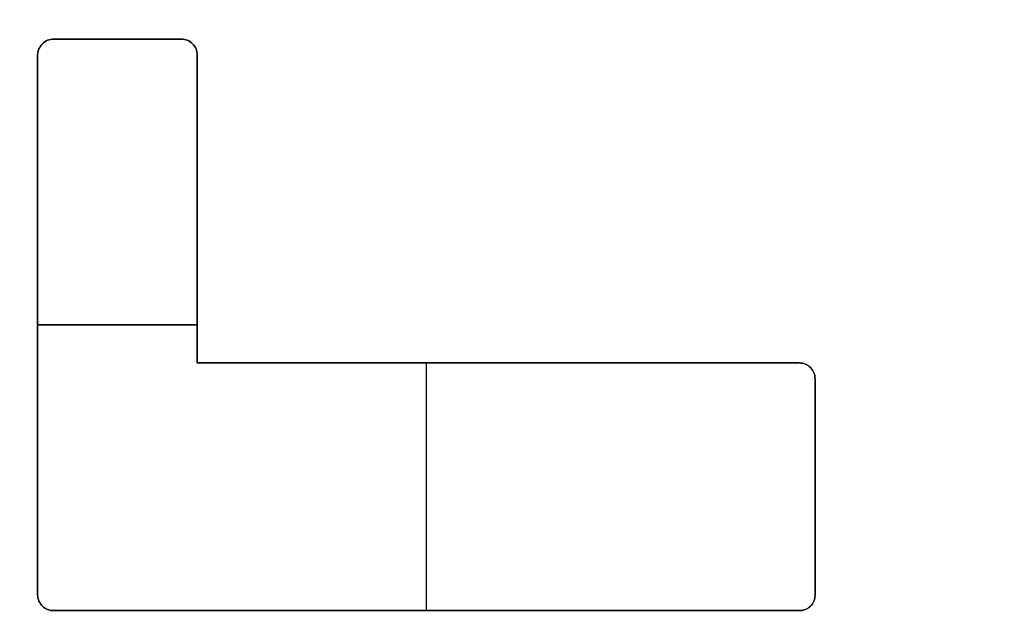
# Model space of a CAD drawing. Header units: millimetres. Extents: x -661 to 720, y -255 to 255.
# Tile 573 of 656: x -482.97 to -479.73, y -32.21 to -30.23. Entities that reach past the tile are written whole.
import ezdxf

# ---------------------------------------------------------------- set-up
doc = ezdxf.new("R2010")
doc.units = ezdxf.units.MM
doc.layers.add('Floreana 120', color=18, linetype='Continuous', true_color=0x000000)

msp = doc.modelspace()

# ---------------------------------------------------------------- linework, layer by layer
at = {"layer": 'Floreana 120', "color": 253, "true_color": 0x97aaae}
for p, q in [((-482.8624, -30.2976, -0.15), (-482.4423, -30.2976, -0.15)), ((-482.8624, -30.2976, -0.15), (-482.4423, -30.2976, -0.15)), ((-482.6524, -30.2976, -0.2), (-482.6524, -30.2976, -0.1)), ((-482.6524, -30.2976, -0.2), (-482.6524, -30.2976, -0.1)), ((-482.9146, -30.3488, -0.15), (-482.9146, -32.1261, -0.15)), ((-482.9146, -30.3488, -0.15), (-482.9146, -32.1261, -0.15)), ((-482.3894, -31.3627, -0.15), (-482.3894, -30.3488, -0.15)), ((-482.3894, -31.3627, -0.15), (-482.3894, -30.3488, -0.15)), ((-482.3894, -30.8557, -0.2), (-482.3894, -30.8557, -0.1)), ((-482.3894, -30.8557, -0.2), (-482.3894, -30.8557, -0.1)), ((-482.3894, -31.2374, -0.2), (-482.9146, -31.2374, -0.2)), ((-482.9146, -31.2374, -0.2), (-482.9146, -31.2374, -0.1)), ((-482.9146, -31.2374, -0.1), (-482.3894, -31.2374, -0.1)), ((-482.9146, -31.2374, -0.1), (-482.3894, -31.2374, -0.1)), ((-482.9146, -31.2374, -0.2), (-482.9146, -31.2374, -0.1)), ((-482.3894, -31.2374, -0.2), (-482.9146, -31.2374, -0.2)), ((-482.3894, -31.3627, -0.15), (-480.409, -31.3627, -0.15)), ((-482.3894, -31.3627, -0.15), (-480.409, -31.3627, -0.15)), ((-481.6359, -32.1773, -0.2), (-481.6359, -31.3627, -0.2)), ((-481.6359, -32.1773, -0.1), (-481.6359, -31.3627, -0.1)), ((-481.6359, -32.1773, -0.1), (-481.6359, -31.3627, -0.1)), ((-481.6359, -32.1773, -0.2), (-481.6359, -31.3627, -0.2)), ((-481.3992, -31.3627, -0.2), (-481.3992, -31.3627, -0.1)), ((-481.3992, -31.3627, -0.2), (-481.3992, -31.3627, -0.1)), ((-480.3572, -32.1261, -0.15), (-480.3572, -31.415, -0.15)), ((-480.3572, -32.1261, -0.15), (-480.3572, -31.415, -0.15)), ((-480.3572, -31.7706, -0.2), (-480.3572, -31.7706, -0.1)), ((-480.3572, -31.7706, -0.2), (-480.3572, -31.7706, -0.1)), ((-482.8624, -32.1773, -0.15), (-480.409, -32.1773, -0.15)), ((-482.8624, -32.1773, -0.15), (-480.409, -32.1773, -0.15)), ((-481.6357, -32.1773, -0.1), (-481.6357, -32.1773, -0.2)), ((-481.6357, -32.1773, -0.1), (-481.6357, -32.1773, -0.2))]:
    msp.add_line(p, q, dxfattribs=at)
at = {"layer": 'Floreana 120', "color": 250, "true_color": 0x282421}
for points, knots in [([(-652.0296, -251, 10), (-475.5296, -251, 10), (-299.0296, -251, 10), (-294.0296, -251, 10), (-294.0296, -246, 10), (-294.0296, 0, 10), (-294.0296, 246, 10), (-294.0296, 251, 10), (-299.0296, 251, 10), (-475.5296, 251, 10), (-652.0296, 251, 10), (-657.0296, 251, 10), (-657.0296, 246, 10), (-657.0296, 0, 10), (-657.0296, -246, 10), (-657.0296, -251, 10), (-652.0296, -251, 10)], [0, 0, 0, 353, 353, 363, 363, 855, 855, 865, 865, 1218, 1218, 1228, 1228, 1720, 1720, 1730, 1730, 1730]), ([(-294.0296, 246), (-294.0296, 0), (-294.0296, -246), (-294.0296, -251), (-299.0296, -251), (-475.5296, -251), (-652.0296, -251), (-657.0296, -251), (-657.0296, -246), (-657.0296, 0), (-657.0296, 246), (-657.0296, 251), (-652.0296, 251), (-475.5296, 251), (-299.0296, 251), (-294.0296, 251), (-294.0296, 246)], [0, 0, 0, 492, 492, 502, 502, 855, 855, 865, 865, 1357, 1357, 1367, 1367, 1720, 1720, 1730, 1730, 1730])]:
    msp.add_rational_spline(points, [1, 1, 1, 0.707106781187, 1, 1, 1, 0.707106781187, 1, 1, 1, 0.707106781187, 1, 1, 1, 0.707106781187, 1], degree=2, knots=knots, dxfattribs=at)
at = {"layer": 'Floreana 120', "color": 253, "true_color": 0x97aaae}
for points in [[(-482.5296, -39.5), (-475.5296, -39.5), (-468.5296, -39.5), (-465.5296, -39.5), (-465.5296, -36.5), (-465.5296, 0), (-465.5296, 36.5), (-465.5296, 39.5), (-468.5296, 39.5), (-475.5296, 39.5), (-482.5296, 39.5), (-485.5296, 39.5), (-485.5296, 36.5), (-485.5296, 0), (-485.5296, -36.5), (-485.5296, -39.5), (-482.5296, -39.5)], [(-468.5296, -39.5, -0.1), (-475.5296, -39.5, -0.1), (-482.5296, -39.5, -0.1), (-485.5296, -39.5, -0.1), (-485.5296, -36.5, -0.1), (-485.5296, 0, -0.1), (-485.5296, 36.5, -0.1), (-485.5296, 39.5, -0.1), (-482.5296, 39.5, -0.1), (-475.5296, 39.5, -0.1), (-468.5296, 39.5, -0.1), (-465.5296, 39.5, -0.1), (-465.5296, 36.5, -0.1), (-465.5296, 0, -0.1), (-465.5296, -36.5, -0.1), (-465.5296, -39.5, -0.1), (-468.5296, -39.5, -0.1)]]:
    msp.add_rational_spline(points, [1, 1, 1, 0.707106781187, 1, 1, 1, 0.707106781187, 1, 1, 1, 0.707106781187, 1, 1, 1, 0.707106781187, 1], degree=2, knots=[0, 0, 0, 14, 14, 20, 20, 93, 93, 99, 99, 113, 113, 119, 119, 192, 192, 198, 198, 198], dxfattribs=at)
for points, knots in [([(-482.9146, -32.1261, -0.2), (-482.9146, -31.5337, -0.2), (-482.9146, -30.9412, -0.2), (-482.9146, -30.3488, -0.2), (-482.9146, -30.3359, -0.2), (-482.9081, -30.3223, -0.2), (-482.8986, -30.313, -0.2), (-482.8898, -30.3031, -0.2), (-482.8752, -30.2976, -0.2), (-482.8624, -30.2976, -0.2), (-482.7224, -30.2976, -0.2), (-482.5824, -30.2976, -0.2), (-482.4423, -30.2976, -0.2), (-482.428, -30.2976, -0.2), (-482.4153, -30.3031, -0.2), (-482.4048, -30.313, -0.2), (-482.3953, -30.3223, -0.2), (-482.3894, -30.3359, -0.2), (-482.3894, -30.3488, -0.2), (-482.3894, -30.6868, -0.2), (-482.3894, -31.0247, -0.2), (-482.3894, -31.3627, -0.2), (-481.7293, -31.3627, -0.2), (-481.0692, -31.3627, -0.2), (-480.409, -31.3627, -0.2), (-480.3952, -31.3627, -0.2), (-480.3816, -31.368, -0.2), (-480.3725, -31.378, -0.2), (-480.363, -31.3878, -0.2), (-480.3572, -31.4018, -0.2), (-480.3572, -31.415, -0.2), (-480.3572, -31.6521, -0.2), (-480.3572, -31.8891, -0.2), (-480.3572, -32.1261, -0.2), (-480.3572, -32.1395, -0.2), (-480.363, -32.1533, -0.2), (-480.3725, -32.1626, -0.2), (-480.3816, -32.1718, -0.2), (-480.3952, -32.1773, -0.2), (-480.409, -32.1773, -0.2), (-481.2268, -32.1773, -0.2), (-482.0446, -32.1773, -0.2), (-482.8624, -32.1773, -0.2), (-482.8752, -32.1773, -0.2), (-482.8898, -32.1718, -0.2), (-482.8986, -32.1626, -0.2), (-482.9081, -32.1533, -0.2), (-482.9146, -32.1395, -0.2), (-482.9146, -32.1261, -0.2)], [0, 0, 0, 0, 1.777326, 1.777326, 1.777326, 1.818622, 1.818622, 1.818622, 1.860189, 1.860189, 1.860189, 2.280319, 2.280319, 2.280319, 2.322885, 2.322885, 2.322885, 2.363896, 2.363896, 2.363896, 3.377788, 3.377788, 3.377788, 5.358202, 5.358202, 5.358202, 5.400135, 5.400135, 5.400135, 5.442175, 5.442175, 5.442175, 6.153243, 6.153243, 6.153243, 6.194929, 6.194929, 6.194929, 6.236303, 6.236303, 6.236303, 8.689729, 8.689729, 8.689729, 8.73079, 8.73079, 8.73079, 8.772759, 8.772759, 8.772759, 8.772759]), ([(-482.9146, -32.1261, -0.1), (-482.9146, -32.1395, -0.1), (-482.9081, -32.1533, -0.1), (-482.8986, -32.1626, -0.1), (-482.8898, -32.1718, -0.1), (-482.8752, -32.1773, -0.1), (-482.8624, -32.1773, -0.1), (-482.0446, -32.1773, -0.1), (-481.2268, -32.1773, -0.1), (-480.409, -32.1773, -0.1), (-480.3952, -32.1773, -0.1), (-480.3816, -32.1718, -0.1), (-480.3725, -32.1626, -0.1), (-480.363, -32.1533, -0.1), (-480.3572, -32.1395, -0.1), (-480.3572, -32.1261, -0.1), (-480.3572, -31.8891, -0.1), (-480.3572, -31.6521, -0.1), (-480.3572, -31.415, -0.1), (-480.3572, -31.4018, -0.1), (-480.363, -31.3878, -0.1), (-480.3725, -31.378, -0.1), (-480.3816, -31.368, -0.1), (-480.3952, -31.3627, -0.1), (-480.409, -31.3627, -0.1), (-481.0692, -31.3627, -0.1), (-481.7293, -31.3627, -0.1), (-482.3894, -31.3627, -0.1), (-482.3894, -31.0247, -0.1), (-482.3894, -30.6868, -0.1), (-482.3894, -30.3488, -0.1), (-482.3894, -30.3359, -0.1), (-482.3953, -30.3223, -0.1), (-482.4048, -30.313, -0.1), (-482.4153, -30.3031, -0.1), (-482.428, -30.2976, -0.1), (-482.4423, -30.2976, -0.1), (-482.5824, -30.2976, -0.1), (-482.7224, -30.2976, -0.1), (-482.8624, -30.2976, -0.1), (-482.8752, -30.2976, -0.1), (-482.8898, -30.3031, -0.1), (-482.8986, -30.313, -0.1), (-482.9081, -30.3223, -0.1), (-482.9146, -30.3359, -0.1), (-482.9146, -30.3488, -0.1), (-482.9146, -30.9412, -0.1), (-482.9146, -31.5337, -0.1), (-482.9146, -32.1261, -0.1)], [0, 0, 0, 0, 0.041969, 0.041969, 0.041969, 0.08303, 0.08303, 0.08303, 2.536457, 2.536457, 2.536457, 2.57783, 2.57783, 2.57783, 2.619517, 2.619517, 2.619517, 3.330585, 3.330585, 3.330585, 3.372625, 3.372625, 3.372625, 3.414557, 3.414557, 3.414557, 5.394971, 5.394971, 5.394971, 6.408864, 6.408864, 6.408864, 6.449875, 6.449875, 6.449875, 6.492441, 6.492441, 6.492441, 6.91257, 6.91257, 6.91257, 6.954137, 6.954137, 6.954137, 6.995433, 6.995433, 6.995433, 8.772759, 8.772759, 8.772759, 8.772759]), ([(-482.9146, -32.1261, -0.1), (-482.9146, -32.1395, -0.1), (-482.9081, -32.1533, -0.1), (-482.8986, -32.1626, -0.1), (-482.8898, -32.1718, -0.1), (-482.8752, -32.1773, -0.1), (-482.8624, -32.1773, -0.1), (-482.0446, -32.1773, -0.1), (-481.2268, -32.1773, -0.1), (-480.409, -32.1773, -0.1), (-480.3952, -32.1773, -0.1), (-480.3816, -32.1718, -0.1), (-480.3725, -32.1626, -0.1), (-480.363, -32.1533, -0.1), (-480.3572, -32.1395, -0.1), (-480.3572, -32.1261, -0.1), (-480.3572, -31.8891, -0.1), (-480.3572, -31.6521, -0.1), (-480.3572, -31.415, -0.1), (-480.3572, -31.4018, -0.1), (-480.363, -31.3878, -0.1), (-480.3725, -31.378, -0.1), (-480.3816, -31.368, -0.1), (-480.3952, -31.3627, -0.1), (-480.409, -31.3627, -0.1), (-481.0692, -31.3627, -0.1), (-481.7293, -31.3627, -0.1), (-482.3894, -31.3627, -0.1), (-482.3894, -31.0247, -0.1), (-482.3894, -30.6868, -0.1), (-482.3894, -30.3488, -0.1), (-482.3894, -30.3359, -0.1), (-482.3953, -30.3223, -0.1), (-482.4048, -30.313, -0.1), (-482.4153, -30.3031, -0.1), (-482.428, -30.2976, -0.1), (-482.4423, -30.2976, -0.1), (-482.5824, -30.2976, -0.1), (-482.7224, -30.2976, -0.1), (-482.8624, -30.2976, -0.1), (-482.8752, -30.2976, -0.1), (-482.8898, -30.3031, -0.1), (-482.8986, -30.313, -0.1), (-482.9081, -30.3223, -0.1), (-482.9146, -30.3359, -0.1), (-482.9146, -30.3488, -0.1), (-482.9146, -30.9412, -0.1), (-482.9146, -31.5337, -0.1), (-482.9146, -32.1261, -0.1)], [0, 0, 0, 0, 0.041969, 0.041969, 0.041969, 0.08303, 0.08303, 0.08303, 2.536457, 2.536457, 2.536457, 2.57783, 2.57783, 2.57783, 2.619517, 2.619517, 2.619517, 3.330585, 3.330585, 3.330585, 3.372625, 3.372625, 3.372625, 3.414557, 3.414557, 3.414557, 5.394971, 5.394971, 5.394971, 6.408864, 6.408864, 6.408864, 6.449875, 6.449875, 6.449875, 6.492441, 6.492441, 6.492441, 6.91257, 6.91257, 6.91257, 6.954137, 6.954137, 6.954137, 6.995433, 6.995433, 6.995433, 8.772759, 8.772759, 8.772759, 8.772759]), ([(-482.9146, -32.1261, -0.2), (-482.9146, -31.5337, -0.2), (-482.9146, -30.9412, -0.2), (-482.9146, -30.3488, -0.2), (-482.9146, -30.3359, -0.2), (-482.9081, -30.3223, -0.2), (-482.8986, -30.313, -0.2), (-482.8898, -30.3031, -0.2), (-482.8752, -30.2976, -0.2), (-482.8624, -30.2976, -0.2), (-482.7224, -30.2976, -0.2), (-482.5824, -30.2976, -0.2), (-482.4423, -30.2976, -0.2), (-482.428, -30.2976, -0.2), (-482.4153, -30.3031, -0.2), (-482.4048, -30.313, -0.2), (-482.3953, -30.3223, -0.2), (-482.3894, -30.3359, -0.2), (-482.3894, -30.3488, -0.2), (-482.3894, -30.6868, -0.2), (-482.3894, -31.0247, -0.2), (-482.3894, -31.3627, -0.2), (-481.7293, -31.3627, -0.2), (-481.0692, -31.3627, -0.2), (-480.409, -31.3627, -0.2), (-480.3952, -31.3627, -0.2), (-480.3816, -31.368, -0.2), (-480.3725, -31.378, -0.2), (-480.363, -31.3878, -0.2), (-480.3572, -31.4018, -0.2), (-480.3572, -31.415, -0.2), (-480.3572, -31.6521, -0.2), (-480.3572, -31.8891, -0.2), (-480.3572, -32.1261, -0.2), (-480.3572, -32.1395, -0.2), (-480.363, -32.1533, -0.2), (-480.3725, -32.1626, -0.2), (-480.3816, -32.1718, -0.2), (-480.3952, -32.1773, -0.2), (-480.409, -32.1773, -0.2), (-481.2268, -32.1773, -0.2), (-482.0446, -32.1773, -0.2), (-482.8624, -32.1773, -0.2), (-482.8752, -32.1773, -0.2), (-482.8898, -32.1718, -0.2), (-482.8986, -32.1626, -0.2), (-482.9081, -32.1533, -0.2), (-482.9146, -32.1395, -0.2), (-482.9146, -32.1261, -0.2)], [0, 0, 0, 0, 1.777326, 1.777326, 1.777326, 1.818622, 1.818622, 1.818622, 1.860189, 1.860189, 1.860189, 2.280319, 2.280319, 2.280319, 2.322885, 2.322885, 2.322885, 2.363896, 2.363896, 2.363896, 3.377788, 3.377788, 3.377788, 5.358202, 5.358202, 5.358202, 5.400135, 5.400135, 5.400135, 5.442175, 5.442175, 5.442175, 6.153243, 6.153243, 6.153243, 6.194929, 6.194929, 6.194929, 6.236303, 6.236303, 6.236303, 8.689729, 8.689729, 8.689729, 8.73079, 8.73079, 8.73079, 8.772759, 8.772759, 8.772759, 8.772759]), ([(-480.409, -32.1773, -0.2), (-480.3952, -32.1773, -0.2), (-480.3816, -32.1718, -0.2), (-480.3725, -32.1626, -0.2), (-480.363, -32.1533, -0.2), (-480.3572, -32.1395, -0.2), (-480.3572, -32.1261, -0.2)], [3, 3, 3, 3, 3.996236, 3.996236, 3.996236, 5, 5, 5, 5]), ([(-480.3572, -32.1261, -0.1), (-480.3572, -32.1395, -0.1), (-480.363, -32.1533, -0.1), (-480.3725, -32.1626, -0.1), (-480.3816, -32.1718, -0.1), (-480.3952, -32.1773, -0.1), (-480.409, -32.1773, -0.1)], [-5, -5, -5, -5, -3.996236, -3.996236, -3.996236, -3, -3, -3, -3]), ([(-480.409, -32.1773, -0.15), (-480.3952, -32.1773, -0.15), (-480.3816, -32.1718, -0.15), (-480.3725, -32.1626, -0.15), (-480.363, -32.1533, -0.15), (-480.3572, -32.1395, -0.15), (-480.3572, -32.1261, -0.15)], [3, 3, 3, 3, 4, 4, 4, 5, 5, 5, 5]), ([(-480.409, -32.1773, -0.2), (-480.3952, -32.1773, -0.2), (-480.3816, -32.1718, -0.2), (-480.3725, -32.1626, -0.2), (-480.363, -32.1533, -0.2), (-480.3572, -32.1395, -0.2), (-480.3572, -32.1261, -0.2)], [3, 3, 3, 3, 3.996236, 3.996236, 3.996236, 5, 5, 5, 5]), ([(-480.3572, -32.1261, -0.1), (-480.3572, -32.1395, -0.1), (-480.363, -32.1533, -0.1), (-480.3725, -32.1626, -0.1), (-480.3816, -32.1718, -0.1), (-480.3952, -32.1773, -0.1), (-480.409, -32.1773, -0.1)], [-5, -5, -5, -5, -3.996236, -3.996236, -3.996236, -3, -3, -3, -3]), ([(-480.409, -32.1773, -0.15), (-480.3952, -32.1773, -0.15), (-480.3816, -32.1718, -0.15), (-480.3725, -32.1626, -0.15), (-480.363, -32.1533, -0.15), (-480.3572, -32.1395, -0.15), (-480.3572, -32.1261, -0.15)], [3, 3, 3, 3, 4, 4, 4, 5, 5, 5, 5])]:
    msp.add_open_spline(points, degree=3, knots=knots, dxfattribs=at)
for points, degree in [([(-482.8986, -30.313, -0.2), (-482.9081, -30.3223, -0.2), (-482.9146, -30.3359, -0.2), (-482.9146, -30.3488, -0.2)], 3), ([(-482.9146, -30.3488, -0.1), (-482.9146, -30.3359, -0.1), (-482.9081, -30.3223, -0.1), (-482.8986, -30.313, -0.1)], 3), ([(-482.8986, -30.313, -0.15), (-482.9081, -30.3223, -0.15), (-482.9146, -30.3359, -0.15), (-482.9146, -30.3488, -0.15)], 3), ([(-482.8986, -30.313, -0.2), (-482.9081, -30.3223, -0.2), (-482.9146, -30.3359, -0.2), (-482.9146, -30.3488, -0.2)], 3), ([(-482.9146, -30.3488, -0.1), (-482.9146, -30.3359, -0.1), (-482.9081, -30.3223, -0.1), (-482.8986, -30.313, -0.1)], 3), ([(-482.8986, -30.313, -0.15), (-482.9081, -30.3223, -0.15), (-482.9146, -30.3359, -0.15), (-482.9146, -30.3488, -0.15)], 3), ([(-482.8624, -30.2976, -0.2), (-482.8752, -30.2976, -0.2), (-482.8898, -30.3031, -0.2), (-482.8986, -30.313, -0.2)], 3), ([(-482.8986, -30.313, -0.1), (-482.8898, -30.3031, -0.1), (-482.8752, -30.2976, -0.1), (-482.8624, -30.2976, -0.1)], 3), ([(-482.8624, -30.2976, -0.15), (-482.8752, -30.2976, -0.15), (-482.8898, -30.3031, -0.15), (-482.8986, -30.313, -0.15)], 3), ([(-482.8624, -30.2976, -0.2), (-482.8752, -30.2976, -0.2), (-482.8898, -30.3031, -0.2), (-482.8986, -30.313, -0.2)], 3), ([(-482.8986, -30.313, -0.1), (-482.8898, -30.3031, -0.1), (-482.8752, -30.2976, -0.1), (-482.8624, -30.2976, -0.1)], 3), ([(-482.8624, -30.2976, -0.15), (-482.8752, -30.2976, -0.15), (-482.8898, -30.3031, -0.15), (-482.8986, -30.313, -0.15)], 3), ([(-482.8986, -30.313, -0.2), (-482.8986, -30.313, -0.15), (-482.8986, -30.313, -0.1)], 2), ([(-482.8986, -30.313, -0.1), (-482.8986, -30.313, -0.15), (-482.8986, -30.313, -0.2)], 2), ([(-482.8986, -30.313, -0.1), (-482.8986, -30.313, -0.15), (-482.8986, -30.313, -0.2)], 2), ([(-482.8986, -30.313, -0.2), (-482.8986, -30.313, -0.15), (-482.8986, -30.313, -0.1)], 2), ([(-482.882, -30.3016, -0.1), (-482.882, -30.3016, -0.15), (-482.882, -30.3016, -0.2)], 2), ([(-482.882, -30.3016, -0.1), (-482.882, -30.3016, -0.15), (-482.882, -30.3016, -0.2)], 2), ([(-482.8624, -30.2976, -0.1), (-482.8624, -30.2976, -0.15), (-482.8624, -30.2976, -0.2)], 2), ([(-482.4423, -30.2976, -0.2), (-482.6524, -30.2976, -0.2), (-482.8624, -30.2976, -0.2)], 2), ([(-482.8624, -30.2976, -0.2), (-482.8624, -30.2976, -0.15), (-482.8624, -30.2976, -0.1)], 2), ([(-482.8624, -30.2976, -0.1), (-482.6524, -30.2976, -0.1), (-482.4423, -30.2976, -0.1)], 2), ([(-482.4423, -30.2976, -0.2), (-482.6524, -30.2976, -0.2), (-482.8624, -30.2976, -0.2)], 2), ([(-482.8624, -30.2976, -0.2), (-482.8624, -30.2976, -0.15), (-482.8624, -30.2976, -0.1)], 2), ([(-482.8624, -30.2976, -0.1), (-482.6524, -30.2976, -0.1), (-482.4423, -30.2976, -0.1)], 2), ([(-482.8624, -30.2976, -0.1), (-482.8624, -30.2976, -0.15), (-482.8624, -30.2976, -0.2)], 2), ([(-482.4048, -30.313, -0.2), (-482.4153, -30.3031, -0.2), (-482.428, -30.2976, -0.2), (-482.4423, -30.2976, -0.2)], 3), ([(-482.4423, -30.2976, -0.2), (-482.4423, -30.2976, -0.15), (-482.4423, -30.2976, -0.1)], 2), ([(-482.4423, -30.2976, -0.1), (-482.428, -30.2976, -0.1), (-482.4153, -30.3031, -0.1), (-482.4048, -30.313, -0.1)], 3), ([(-482.4048, -30.313, -0.15), (-482.4153, -30.3031, -0.15), (-482.428, -30.2976, -0.15), (-482.4423, -30.2976, -0.15)], 3), ([(-482.4423, -30.2976, -0.1), (-482.4423, -30.2976, -0.15), (-482.4423, -30.2976, -0.2)], 2), ([(-482.4423, -30.2976, -0.1), (-482.4423, -30.2976, -0.15), (-482.4423, -30.2976, -0.2)], 2), ([(-482.4048, -30.313, -0.2), (-482.4153, -30.3031, -0.2), (-482.428, -30.2976, -0.2), (-482.4423, -30.2976, -0.2)], 3), ([(-482.4423, -30.2976, -0.2), (-482.4423, -30.2976, -0.15), (-482.4423, -30.2976, -0.1)], 2), ([(-482.4423, -30.2976, -0.1), (-482.428, -30.2976, -0.1), (-482.4153, -30.3031, -0.1), (-482.4048, -30.313, -0.1)], 3), ([(-482.4048, -30.313, -0.15), (-482.4153, -30.3031, -0.15), (-482.428, -30.2976, -0.15), (-482.4423, -30.2976, -0.15)], 3), ([(-482.4221, -30.3016, -0.1), (-482.4221, -30.3016, -0.15), (-482.4221, -30.3016, -0.2)], 2), ([(-482.4221, -30.3016, -0.1), (-482.4221, -30.3016, -0.15), (-482.4221, -30.3016, -0.2)], 2), ([(-482.4048, -30.313, -0.1), (-482.4048, -30.313, -0.15), (-482.4048, -30.313, -0.2)], 2), ([(-482.4048, -30.313, -0.1), (-482.4048, -30.313, -0.15), (-482.4048, -30.313, -0.2)], 2), ([(-482.3894, -30.3488, -0.2), (-482.3894, -30.3359, -0.2), (-482.3953, -30.3223, -0.2), (-482.4048, -30.313, -0.2)], 3), ([(-482.4048, -30.313, -0.2), (-482.4048, -30.313, -0.15), (-482.4048, -30.313, -0.1)], 2), ([(-482.4048, -30.313, -0.1), (-482.3953, -30.3223, -0.1), (-482.3894, -30.3359, -0.1), (-482.3894, -30.3488, -0.1)], 3), ([(-482.3894, -30.3488, -0.15), (-482.3894, -30.3359, -0.15), (-482.3953, -30.3223, -0.15), (-482.4048, -30.313, -0.15)], 3), ([(-482.3894, -30.3488, -0.2), (-482.3894, -30.3359, -0.2), (-482.3953, -30.3223, -0.2), (-482.4048, -30.313, -0.2)], 3), ([(-482.4048, -30.313, -0.2), (-482.4048, -30.313, -0.15), (-482.4048, -30.313, -0.1)], 2), ([(-482.4048, -30.313, -0.1), (-482.3953, -30.3223, -0.1), (-482.3894, -30.3359, -0.1), (-482.3894, -30.3488, -0.1)], 3), ([(-482.3894, -30.3488, -0.15), (-482.3894, -30.3359, -0.15), (-482.3953, -30.3223, -0.15), (-482.4048, -30.313, -0.15)], 3), ([(-482.9146, -32.1261, -0.1), (-482.9146, -31.2374, -0.1), (-482.9146, -30.3488, -0.1)], 2), ([(-482.9146, -30.3488, -0.1), (-482.9146, -30.3488, -0.15), (-482.9146, -30.3488, -0.2)], 2), ([(-482.9146, -30.3488, -0.2), (-482.9146, -31.2374, -0.2), (-482.9146, -32.1261, -0.2)], 2), ([(-482.9146, -30.3488, -0.2), (-482.9146, -30.3488, -0.15), (-482.9146, -30.3488, -0.1)], 2), ([(-482.9146, -32.1261, -0.1), (-482.9146, -31.2374, -0.1), (-482.9146, -30.3488, -0.1)], 2), ([(-482.9146, -30.3488, -0.1), (-482.9146, -30.3488, -0.15), (-482.9146, -30.3488, -0.2)], 2), ([(-482.9146, -30.3488, -0.2), (-482.9146, -31.2374, -0.2), (-482.9146, -32.1261, -0.2)], 2), ([(-482.9146, -30.3488, -0.2), (-482.9146, -30.3488, -0.15), (-482.9146, -30.3488, -0.1)], 2), ([(-482.9102, -30.3295, -0.1), (-482.9102, -30.3295, -0.15), (-482.9102, -30.3295, -0.2)], 2), ([(-482.9102, -30.3295, -0.1), (-482.9102, -30.3295, -0.15), (-482.9102, -30.3295, -0.2)], 2), ([(-482.3935, -30.3295, -0.1), (-482.3935, -30.3295, -0.15), (-482.3935, -30.3295, -0.2)], 2), ([(-482.3935, -30.3295, -0.1), (-482.3935, -30.3295, -0.15), (-482.3935, -30.3295, -0.2)], 2), ([(-482.3894, -30.3488, -0.1), (-482.3894, -30.3488, -0.15), (-482.3894, -30.3488, -0.2)], 2), ([(-482.3894, -30.3488, -0.1), (-482.3894, -30.8557, -0.1), (-482.3894, -31.3627, -0.1)], 2), ([(-482.3894, -31.3627, -0.2), (-482.3894, -30.8557, -0.2), (-482.3894, -30.3488, -0.2)], 2), ([(-482.3894, -30.3488, -0.2), (-482.3894, -30.3488, -0.15), (-482.3894, -30.3488, -0.1)], 2), ([(-482.3894, -30.3488, -0.1), (-482.3894, -30.3488, -0.15), (-482.3894, -30.3488, -0.2)], 2), ([(-482.3894, -30.3488, -0.1), (-482.3894, -30.8557, -0.1), (-482.3894, -31.3627, -0.1)], 2), ([(-482.3894, -31.3627, -0.2), (-482.3894, -30.8557, -0.2), (-482.3894, -30.3488, -0.2)], 2), ([(-482.3894, -30.3488, -0.2), (-482.3894, -30.3488, -0.15), (-482.3894, -30.3488, -0.1)], 2), ([(-480.409, -31.3627, -0.2), (-481.3992, -31.3627, -0.2), (-482.3894, -31.3627, -0.2)], 2), ([(-482.3894, -31.3627, -0.2), (-482.3894, -31.3627, -0.15), (-482.3894, -31.3627, -0.1)], 2), ([(-482.3894, -31.3627, -0.1), (-481.3992, -31.3627, -0.1), (-480.409, -31.3627, -0.1)], 2), ([(-480.409, -31.3627, -0.2), (-481.3992, -31.3627, -0.2), (-482.3894, -31.3627, -0.2)], 2), ([(-482.3894, -31.3627, -0.2), (-482.3894, -31.3627, -0.15), (-482.3894, -31.3627, -0.1)], 2), ([(-482.3894, -31.3627, -0.1), (-481.3992, -31.3627, -0.1), (-480.409, -31.3627, -0.1)], 2), ([(-482.3894, -31.3627, -0.1), (-482.3894, -31.3627, -0.15), (-482.3894, -31.3627, -0.2)], 2), ([(-482.3894, -31.3627, -0.1), (-482.3894, -31.3627, -0.15), (-482.3894, -31.3627, -0.2)], 2), ([(-480.3725, -31.378, -0.2), (-480.3816, -31.368, -0.2), (-480.3952, -31.3627, -0.2), (-480.409, -31.3627, -0.2)], 3), ([(-480.409, -31.3627, -0.2), (-480.409, -31.3627, -0.15), (-480.409, -31.3627, -0.1)], 2), ([(-480.409, -31.3627, -0.1), (-480.3952, -31.3627, -0.1), (-480.3816, -31.368, -0.1), (-480.3725, -31.378, -0.1)], 3), ([(-480.3725, -31.378, -0.15), (-480.3816, -31.368, -0.15), (-480.3952, -31.3627, -0.15), (-480.409, -31.3627, -0.15)], 3), ([(-480.409, -31.3627, -0.1), (-480.409, -31.3627, -0.15), (-480.409, -31.3627, -0.2)], 2), ([(-480.3725, -31.378, -0.2), (-480.3816, -31.368, -0.2), (-480.3952, -31.3627, -0.2), (-480.409, -31.3627, -0.2)], 3), ([(-480.409, -31.3627, -0.2), (-480.409, -31.3627, -0.15), (-480.409, -31.3627, -0.1)], 2), ([(-480.409, -31.3627, -0.1), (-480.3952, -31.3627, -0.1), (-480.3816, -31.368, -0.1), (-480.3725, -31.378, -0.1)], 3), ([(-480.3725, -31.378, -0.15), (-480.3816, -31.368, -0.15), (-480.3952, -31.3627, -0.15), (-480.409, -31.3627, -0.15)], 3), ([(-480.409, -31.3627, -0.1), (-480.409, -31.3627, -0.15), (-480.409, -31.3627, -0.2)], 2), ([(-480.389, -31.3666, -0.1), (-480.389, -31.3666, -0.15), (-480.389, -31.3666, -0.2)], 2), ([(-480.389, -31.3666, -0.1), (-480.389, -31.3666, -0.15), (-480.389, -31.3666, -0.2)], 2), ([(-480.3725, -31.378, -0.1), (-480.3725, -31.378, -0.15), (-480.3725, -31.378, -0.2)], 2), ([(-480.3572, -31.415, -0.2), (-480.3572, -31.4018, -0.2), (-480.363, -31.3878, -0.2), (-480.3725, -31.378, -0.2)], 3), ([(-480.3725, -31.378, -0.2), (-480.3725, -31.378, -0.15), (-480.3725, -31.378, -0.1)], 2), ([(-480.3725, -31.378, -0.1), (-480.363, -31.3878, -0.1), (-480.3572, -31.4018, -0.1), (-480.3572, -31.415, -0.1)], 3), ([(-480.3572, -31.415, -0.15), (-480.3572, -31.4018, -0.15), (-480.363, -31.3878, -0.15), (-480.3725, -31.378, -0.15)], 3), ([(-480.3725, -31.378, -0.1), (-480.3725, -31.378, -0.15), (-480.3725, -31.378, -0.2)], 2), ([(-480.3572, -31.415, -0.2), (-480.3572, -31.4018, -0.2), (-480.363, -31.3878, -0.2), (-480.3725, -31.378, -0.2)], 3), ([(-480.3725, -31.378, -0.2), (-480.3725, -31.378, -0.15), (-480.3725, -31.378, -0.1)], 2), ([(-480.3725, -31.378, -0.1), (-480.363, -31.3878, -0.1), (-480.3572, -31.4018, -0.1), (-480.3572, -31.415, -0.1)], 3), ([(-480.3572, -31.415, -0.15), (-480.3572, -31.4018, -0.15), (-480.363, -31.3878, -0.15), (-480.3725, -31.378, -0.15)], 3), ([(-480.3613, -31.3952, -0.1), (-480.3613, -31.3952, -0.15), (-480.3613, -31.3952, -0.2)], 2), ([(-480.3613, -31.3952, -0.1), (-480.3613, -31.3952, -0.15), (-480.3613, -31.3952, -0.2)], 2), ([(-480.3572, -31.415, -0.1), (-480.3572, -31.7706, -0.1), (-480.3572, -32.1261, -0.1)], 2), ([(-480.3572, -32.1261, -0.2), (-480.3572, -31.7706, -0.2), (-480.3572, -31.415, -0.2)], 2), ([(-480.3572, -31.415, -0.2), (-480.3572, -31.415, -0.15), (-480.3572, -31.415, -0.1)], 2), ([(-480.3572, -31.415, -0.1), (-480.3572, -31.415, -0.15), (-480.3572, -31.415, -0.2)], 2), ([(-480.3572, -31.415, -0.1), (-480.3572, -31.7706, -0.1), (-480.3572, -32.1261, -0.1)], 2), ([(-480.3572, -32.1261, -0.2), (-480.3572, -31.7706, -0.2), (-480.3572, -31.415, -0.2)], 2), ([(-480.3572, -31.415, -0.2), (-480.3572, -31.415, -0.15), (-480.3572, -31.415, -0.1)], 2), ([(-480.3572, -31.415, -0.1), (-480.3572, -31.415, -0.15), (-480.3572, -31.415, -0.2)], 2), ([(-482.9146, -32.1261, -0.2), (-482.9146, -32.1261, -0.15), (-482.9146, -32.1261, -0.1)], 2), ([(-482.9146, -32.1261, -0.1), (-482.9146, -32.1261, -0.15), (-482.9146, -32.1261, -0.2)], 2), ([(-482.9146, -32.1261, -0.2), (-482.9146, -32.1395, -0.2), (-482.9081, -32.1533, -0.2), (-482.8986, -32.1626, -0.2)], 3), ([(-482.8986, -32.1626, -0.1), (-482.9081, -32.1533, -0.1), (-482.9146, -32.1395, -0.1), (-482.9146, -32.1261, -0.1)], 3), ([(-482.9146, -32.1261, -0.15), (-482.9146, -32.1395, -0.15), (-482.9081, -32.1533, -0.15), (-482.8986, -32.1626, -0.15)], 3), ([(-482.9146, -32.1261, -0.2), (-482.9146, -32.1261, -0.15), (-482.9146, -32.1261, -0.1)], 2), ([(-482.9146, -32.1261, -0.1), (-482.9146, -32.1261, -0.15), (-482.9146, -32.1261, -0.2)], 2), ([(-482.9146, -32.1261, -0.2), (-482.9146, -32.1395, -0.2), (-482.9081, -32.1533, -0.2), (-482.8986, -32.1626, -0.2)], 3), ([(-482.8986, -32.1626, -0.1), (-482.9081, -32.1533, -0.1), (-482.9146, -32.1395, -0.1), (-482.9146, -32.1261, -0.1)], 3), ([(-482.9146, -32.1261, -0.15), (-482.9146, -32.1395, -0.15), (-482.9081, -32.1533, -0.15), (-482.8986, -32.1626, -0.15)], 3), ([(-480.3572, -32.1261, -0.2), (-480.3572, -32.1261, -0.15), (-480.3572, -32.1261, -0.1)], 2), ([(-480.3572, -32.1261, -0.1), (-480.3572, -32.1261, -0.15), (-480.3572, -32.1261, -0.2)], 2), ([(-480.3572, -32.1261, -0.2), (-480.3572, -32.1261, -0.15), (-480.3572, -32.1261, -0.1)], 2), ([(-480.3572, -32.1261, -0.1), (-480.3572, -32.1261, -0.15), (-480.3572, -32.1261, -0.2)], 2), ([(-482.8986, -32.1626, -0.1), (-482.8986, -32.1626, -0.15), (-482.8986, -32.1626, -0.2)], 2), ([(-482.8986, -32.1626, -0.2), (-482.8898, -32.1718, -0.2), (-482.8752, -32.1773, -0.2), (-482.8624, -32.1773, -0.2)], 3), ([(-482.8624, -32.1773, -0.1), (-482.8752, -32.1773, -0.1), (-482.8898, -32.1718, -0.1), (-482.8986, -32.1626, -0.1)], 3), ([(-482.8986, -32.1626, -0.15), (-482.8898, -32.1718, -0.15), (-482.8752, -32.1773, -0.15), (-482.8624, -32.1773, -0.15)], 3), ([(-482.8986, -32.1626, -0.1), (-482.8986, -32.1626, -0.15), (-482.8986, -32.1626, -0.2)], 2), ([(-482.8986, -32.1626, -0.2), (-482.8898, -32.1718, -0.2), (-482.8752, -32.1773, -0.2), (-482.8624, -32.1773, -0.2)], 3), ([(-482.8624, -32.1773, -0.1), (-482.8752, -32.1773, -0.1), (-482.8898, -32.1718, -0.1), (-482.8986, -32.1626, -0.1)], 3), ([(-482.8986, -32.1626, -0.15), (-482.8898, -32.1718, -0.15), (-482.8752, -32.1773, -0.15), (-482.8624, -32.1773, -0.15)], 3), ([(-482.8986, -32.1626, -0.2), (-482.8986, -32.1626, -0.15), (-482.8986, -32.1626, -0.1)], 2), ([(-482.8986, -32.1626, -0.2), (-482.8986, -32.1626, -0.15), (-482.8986, -32.1626, -0.1)], 2), ([(-480.3725, -32.1626, -0.1), (-480.3725, -32.1626, -0.15), (-480.3725, -32.1626, -0.2)], 2), ([(-480.3725, -32.1626, -0.1), (-480.3725, -32.1626, -0.15), (-480.3725, -32.1626, -0.2)], 2), ([(-482.882, -32.1734, -0.1), (-482.882, -32.1734, -0.15), (-482.882, -32.1734, -0.2)], 2), ([(-482.882, -32.1734, -0.1), (-482.882, -32.1734, -0.15), (-482.882, -32.1734, -0.2)], 2), ([(-482.8624, -32.1773, -0.2), (-482.8624, -32.1773, -0.15), (-482.8624, -32.1773, -0.1)], 2), ([(-482.8624, -32.1773, -0.2), (-482.8624, -32.1773, -0.15), (-482.8624, -32.1773, -0.1)], 2), ([(-480.409, -32.1773, -0.1), (-481.6357, -32.1773, -0.1), (-482.8624, -32.1773, -0.1)], 2), ([(-482.8624, -32.1773, -0.1), (-482.8624, -32.1773, -0.15), (-482.8624, -32.1773, -0.2)], 2), ([(-482.8624, -32.1773, -0.2), (-481.6357, -32.1773, -0.2), (-480.409, -32.1773, -0.2)], 2), ([(-480.409, -32.1773, -0.1), (-481.6357, -32.1773, -0.1), (-482.8624, -32.1773, -0.1)], 2), ([(-482.8624, -32.1773, -0.1), (-482.8624, -32.1773, -0.15), (-482.8624, -32.1773, -0.2)], 2), ([(-482.8624, -32.1773, -0.2), (-481.6357, -32.1773, -0.2), (-480.409, -32.1773, -0.2)], 2), ([(-480.409, -32.1773, -0.1), (-480.409, -32.1773, -0.15), (-480.409, -32.1773, -0.2)], 2), ([(-480.409, -32.1773, -0.1), (-480.409, -32.1773, -0.15), (-480.409, -32.1773, -0.2)], 2), ([(-480.409, -32.1773, -0.2), (-480.409, -32.1773, -0.15), (-480.409, -32.1773, -0.1)], 2), ([(-480.409, -32.1773, -0.2), (-480.409, -32.1773, -0.15), (-480.409, -32.1773, -0.1)], 2)]:
    msp.add_open_spline(points, degree=degree, dxfattribs=at)

doc.saveas('drawing.dxf')
